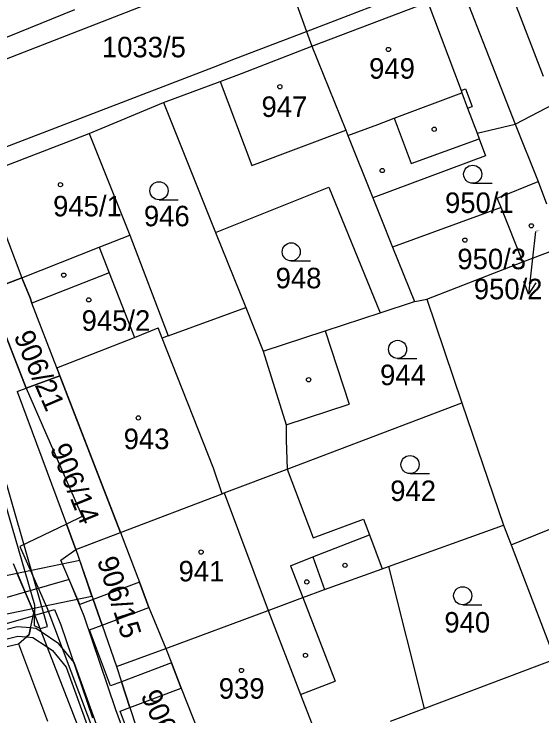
# Model space of a CAD drawing. Extents: x -785744 to -782822, y -1067550 to -1063910.
# Drawn here: x -783724.9 to -783681.1, y -1065951.9 to -1065893.8 of the extents above; entities that cross this region are included whole.
import ezdxf

# ---------------------------------------------------------------- set-up
doc = ezdxf.new("R2010")
doc.units = 0
for name, color, linetype in [('Hranice parcel', 7, 'Continuous'), ('Parcelní čísla', 7, 'Continuous'), ('Pop_ČP_popisy', 7, 'Continuous'), ('Vnitřní kresba', 7, 'Continuous'), ('Věcná břemena k části', 7, 'Continuous'), ('Značky budov', 7, 'Continuous'), ('Značky kultur', 7, 'Continuous')]:
    doc.layers.add(name, color=color, linetype=linetype)

msp = doc.modelspace()

# ---------------------------------------------------------------- linework, layer by layer
at = {"layer": 'Hranice parcel'}
for p, q in [((-783697.22, -1065903.85), (-783695.16, -1065908.99)), ((-783686.35, -1065904.11), (-783685.82, -1065905.52)), ((-783685.82, -1065905.52), (-783695.16, -1065908.99)), ((-783695.16, -1065908.99), (-783694.49, -1065910.65)), ((-783684.52, -1065909.81), (-783684.84, -1065909.02)), ((-783684.52, -1065909.81), (-783693.52, -1065913.08)), ((-783682.72, -1065914.32), (-783684.52, -1065909.81)), ((-783694.49, -1065910.65), (-783693.52, -1065913.08)), ((-783693.52, -1065913.08), (-783691.71, -1065917.59))]:
    msp.add_line(p, q, dxfattribs=at)
for points in [[(-783702.05, -1065891.29), (-783700.64, -1065895.21)], [(-783687.72, -1065891.7), (-783683.35, -1065902.9)], [(-783700.2, -1065896.43), (-783690.59, -1065892.78)], [(-783731.23, -1065897.99), (-783728.45, -1065896.87), (-783726.33, -1065896.02), (-783719.84, -1065893.4)], [(-783700.64, -1065895.21), (-783700.2, -1065896.43)], [(-783683.35, -1065902.9), (-783668.69, -1065895.24)], [(-783707.8, -1065899.37), (-783706.04, -1065898.69), (-783700.2, -1065896.43)], [(-783700.2, -1065896.43), (-783697.39, -1065903.4)], [(-783712.48, -1065901.1), (-783707.8, -1065899.37)], [(-783718.64, -1065903.66), (-783712.48, -1065901.1)], [(-783712.48, -1065901.1), (-783708.17, -1065911.87)], [(-783686.52, -1065903.65), (-783683.35, -1065902.9)], [(-783683.35, -1065902.9), (-783681.45, -1065907.66)], [(-783727.48, -1065907.06), (-783718.64, -1065903.66)], [(-783718.64, -1065903.66), (-783715.29, -1065912.11)], [(-783697.39, -1065903.4), (-783697.22, -1065903.85)], [(-783686.52, -1065903.65), (-783686.35, -1065904.11)], [(-783727.48, -1065907.06), (-783724.21, -1065915.62)], [(-783684.84, -1065909.02), (-783681.45, -1065907.66)], [(-783681.45, -1065907.66), (-783680.78, -1065909.5)], [(-783708.17, -1065911.87), (-783698.8, -1065908.12)], [(-783698.8, -1065908.12), (-783694.55, -1065918.52)], [(-783708.17, -1065911.87), (-783705.68, -1065918.09)], [(-783715.29, -1065912.11), (-783712.11, -1065920.45)], [(-783682.72, -1065914.32), (-783679.31, -1065913.02)], [(-783690.68, -1065917.41), (-783682.72, -1065914.32)], [(-783716.98, -1065915.22), (-783723.38, -1065917.73)], [(-783716.98, -1065915.22), (-783714.89, -1065920.57)], [(-783725.87, -1065916.27), (-783724.21, -1065915.62)], [(-783724.21, -1065915.62), (-783723.54, -1065917.3)], [(-783723.54, -1065917.3), (-783723.38, -1065917.73)], [(-783694.55, -1065918.52), (-783691.71, -1065917.59)], [(-783691.71, -1065917.59), (-783691.37, -1065917.53)], [(-783691.37, -1065917.53), (-783690.68, -1065917.41)], [(-783690.68, -1065917.41), (-783687.79, -1065925.98)], [(-783721.31, -1065923.09), (-783723.38, -1065917.73)], [(-783712.11, -1065920.45), (-783705.68, -1065918.09)], [(-783705.68, -1065918.09), (-783704.24, -1065921.71)], [(-783723.87, -1065924.78), (-783726.28, -1065918.6)], [(-783699.11, -1065920.02), (-783694.55, -1065918.52)], [(-783714.89, -1065920.57), (-783712.92, -1065919.77)], [(-783712.59, -1065920.63), (-783712.92, -1065919.77)], [(-783721.31, -1065923.09), (-783714.89, -1065920.57)], [(-783712.11, -1065920.45), (-783712.59, -1065920.63)], [(-783704.24, -1065921.71), (-783699.11, -1065920.02)], [(-783699.11, -1065920.02), (-783697.11, -1065926.09)], [(-783721.31, -1065923.09), (-783721.06, -1065923.75)], [(-783723.87, -1065924.78), (-783721.06, -1065923.75)], [(-783721.06, -1065923.75), (-783716.06, -1065936.74)], [(-783724.6, -1065925.05), (-783723.87, -1065924.78)], [(-783724.6, -1065925.05), (-783720.53, -1065936.05), (-783719.75, -1065938.15)], [(-783702.34, -1065927.81), (-783697.11, -1065926.09)], [(-783702.24, -1065931.48), (-783687.79, -1065925.98)], [(-783687.79, -1065925.98), (-783684.33, -1065936.13)], [(-783683.7, -1065937.77), (-783656.3, -1065926.66)], [(-783702.34, -1065927.81), (-783702.33, -1065929.09)], [(-783702.33, -1065929.09), (-783702.24, -1065931.48)], [(-783707.46, -1065933.46), (-783702.24, -1065931.48)], [(-783702.24, -1065931.48), (-783700.08, -1065937.19)], [(-783716.06, -1065936.74), (-783707.64, -1065933.53)], [(-783707.64, -1065933.53), (-783707.46, -1065933.46)], [(-783700.08, -1065937.19), (-783695.93, -1065935.63)], [(-783695.93, -1065935.63), (-783695.44, -1065936.92)], [(-783693.85, -1065939.56), (-783684.33, -1065936.13)], [(-783684.33, -1065936.13), (-783683.7, -1065937.77)], [(-783719.75, -1065938.15), (-783716.06, -1065936.74)], [(-783716.06, -1065936.74), (-783714.48, -1065940.84), (-783713.69, -1065942.95), (-783712.3, -1065946.36)], [(-783695.44, -1065936.92), (-783694.38, -1065939.75)], [(-783683.7, -1065937.77), (-783680.07, -1065947.23)], [(-783719.75, -1065938.15), (-783718.32, -1065942.28), (-783717.58, -1065944.41), (-783716.39, -1065947.84)], [(-783724.95, -1065939.31), (-783723.22, -1065943.39)], [(-783699.16, -1065941.47), (-783694.38, -1065939.75)], [(-783694.38, -1065939.75), (-783693.85, -1065939.56)], [(-783693.85, -1065939.56), (-783690.9, -1065951.32)], [(-783700.95, -1065942.12), (-783699.16, -1065941.47)], [(-783703.81, -1065943.19), (-783700.95, -1065942.12)], [(-783712.3, -1065946.36), (-783703.81, -1065943.19)], [(-783723.6, -1065945.18), (-783723.22, -1065943.39)], [(-783724.49, -1065945.96), (-783723.6, -1065945.18)], [(-783732.74, -1065947.9), (-783724.49, -1065945.96)], [(-783724.49, -1065945.96), (-783722.1, -1065952.36)], [(-783716.39, -1065947.84), (-783712.3, -1065946.36)], [(-783712.3, -1065946.36), (-783711.83, -1065947.54), (-783711.03, -1065949.65), (-783708.69, -1065955.58)], [(-783690.9, -1065951.32), (-783680.07, -1065947.23)], [(-783716.39, -1065947.84), (-783715.98, -1065949.1), (-783715.28, -1065951.25), (-783712.58, -1065959.51)], [(-783693.7, -1065952.38), (-783690.9, -1065951.32)]]:
    msp.add_lwpolyline(points, dxfattribs=at)
at = {"layer": 'Pop_ČP_popisy'}
msp.add_line((-783681.93, -1065914), (-783682.269, -1065916.981), dxfattribs=at)
for points in [[(-783681.68, -1065911.79), (-783681.93, -1065914)], [(-783681.659, -1065916.044), (-783682.269, -1065916.981), (-783682.653, -1065915.931)]]:
    msp.add_lwpolyline(points, dxfattribs=at)
at = {"layer": 'Vnitřní kresba'}
for p, q in [((-783691.98, -1065906.15), (-783686.35, -1065904.11)), ((-783692.4, -1065905.04), (-783691.98, -1065906.15))]:
    msp.add_line(p, q, dxfattribs=at)
for points in [[(-783732.12, -1065900.04), (-783702.98, -1065888.7)], [(-783700.64, -1065895.21), (-783691, -1065891.5), (-783688.98, -1065890.73), (-783688.23, -1065890.44)], [(-783684.29, -1065890.44), (-783681.05, -1065898.92)], [(-783690.59, -1065892.78), (-783687.84, -1065900.11)], [(-783728.01, -1065905.73), (-783708.35, -1065898.17), (-783706.52, -1065897.47), (-783700.64, -1065895.21)], [(-783707.8, -1065899.37), (-783705.18, -1065906.32)], [(-783687.84, -1065900.11), (-783687.47, -1065899.97)], [(-783687.84, -1065900.11), (-783687.77, -1065900.31)], [(-783687.47, -1065899.97), (-783686.92, -1065901.43)], [(-783693.38, -1065902.41), (-783687.77, -1065900.31)], [(-783687.77, -1065900.31), (-783687.3, -1065901.57)], [(-783687.3, -1065901.57), (-783686.92, -1065901.43)], [(-783687.3, -1065901.57), (-783686.52, -1065903.65)], [(-783694.75, -1065902.92), (-783693.38, -1065902.41)], [(-783693.38, -1065902.41), (-783692.4, -1065905.04)], [(-783697.22, -1065903.85), (-783694.75, -1065902.92)], [(-783705.18, -1065906.32), (-783697.39, -1065903.4)], [(-783717.81, -1065913.1), (-783715.29, -1065912.11)], [(-783724.21, -1065915.62), (-783717.81, -1065913.1)], [(-783717.81, -1065913.1), (-783716.98, -1065915.22)], [(-783707.64, -1065933.53), (-783708.34, -1065931.41), (-783712.59, -1065920.63)], [(-783704.24, -1065921.71), (-783702.34, -1065927.81)], [(-783707.46, -1065933.46), (-783703.81, -1065943.19)], [(-783700.12, -1065938.76), (-783695.44, -1065936.92)], [(-783701.98, -1065939.5), (-783700.12, -1065938.76)], [(-783700.12, -1065938.76), (-783699.16, -1065941.47)], [(-783701.98, -1065939.5), (-783700.95, -1065942.12)], [(-783700.95, -1065942.12), (-783698.27, -1065949.06)], [(-783703.81, -1065943.19), (-783701.14, -1065950.17)], [(-783723.22, -1065943.39), (-783719.06, -1065954.15)], [(-783701.14, -1065950.17), (-783698.27, -1065949.06)], [(-783701.14, -1065950.17), (-783700.24, -1065952.51)]]:
    msp.add_lwpolyline(points, dxfattribs=at)
at = {"layer": 'Věcná břemena k části'}
for points in [[(-783724.21, -1065915.62), (-783725.87, -1065916.27)], [(-783723.54, -1065917.3), (-783724.21, -1065915.62)], [(-783723.38, -1065917.73), (-783723.54, -1065917.3)], [(-783721.31, -1065923.09), (-783723.38, -1065917.73)], [(-783726.28, -1065918.6), (-783723.87, -1065924.78)], [(-783721.06, -1065923.75), (-783721.31, -1065923.09)], [(-783721.06, -1065923.75), (-783723.87, -1065924.78)], [(-783723.87, -1065924.78), (-783721.06, -1065923.75)], [(-783720, -1065926.54), (-783721.06, -1065923.75)], [(-783723.87, -1065924.78), (-783719.22, -1065935.42)], [(-783716.06, -1065936.74), (-783720, -1065926.54)], [(-783727.45, -1065928.07), (-783723.17, -1065942.74)], [(-783722.09, -1065944.53), (-783726.89, -1065927.87)], [(-783719.22, -1065935.42), (-783720.53, -1065936.05)], [(-783720.53, -1065936.05), (-783724.4, -1065937.9)], [(-783719.75, -1065938.15), (-783720.53, -1065936.05)], [(-783720.53, -1065936.05), (-783719.75, -1065938.15)], [(-783718.81, -1065937.79), (-783716.06, -1065936.74)], [(-783724.4, -1065937.9), (-783722.14, -1065942.94)], [(-783719.75, -1065938.15), (-783718.81, -1065937.79)], [(-783721, -1065939.04), (-783719.75, -1065938.15)], [(-783719.43, -1065939.07), (-783724.21, -1065940.06)], [(-783719.42, -1065942.7), (-783721, -1065939.04)], [(-783718.41, -1065942.01), (-783719.43, -1065939.07)], [(-783724.6, -1065940.14), (-783740.72, -1065943.49)], [(-783724.21, -1065940.06), (-783724.6, -1065940.14)], [(-783724.6, -1065940.14), (-783723.94, -1065941.69)], [(-783723.37, -1065943.04), (-783724.6, -1065940.14)], [(-783720.29, -1065940.64), (-783723.94, -1065941.69)], [(-783719.06, -1065943.68), (-783720.29, -1065940.64)], [(-783714.48, -1065940.84), (-783718.32, -1065942.28)], [(-783713.69, -1065942.95), (-783714.48, -1065940.84)], [(-783723.94, -1065941.69), (-783726.16, -1065942.32)], [(-783723.94, -1065941.69), (-783723.37, -1065943.04)], [(-783723.94, -1065941.69), (-783723.14, -1065943.59)], [(-783723.37, -1065943.04), (-783723.94, -1065941.69)], [(-783723.37, -1065943.04), (-783718.41, -1065942.01)], [(-783718.32, -1065942.28), (-783719.42, -1065942.7)], [(-783717.58, -1065944.41), (-783718.32, -1065942.28)], [(-783718.32, -1065942.28), (-783717.58, -1065944.41)], [(-783733.4, -1065945.11), (-783723.59, -1065943.08)], [(-783723.59, -1065943.08), (-783723.37, -1065943.04)], [(-783723.22, -1065943.39), (-783723.37, -1065943.04)], [(-783723.17, -1065942.74), (-783723.2, -1065944.45)], [(-783723.14, -1065943.59), (-783721.52, -1065943.13)], [(-783722.14, -1065942.94), (-783714.2, -1065964.06)], [(-783721.52, -1065943.13), (-783721, -1065944.4)], [(-783717.58, -1065944.41), (-783713.69, -1065942.95)], [(-783725.68, -1065944.32), (-783723.27, -1065943.63)], [(-783723.27, -1065943.63), (-783723.22, -1065943.39)], [(-783716.44, -1065951.42), (-783719.06, -1065943.68)], [(-783721, -1065944.4), (-783718.38, -1065952.1)], [(-783718.63, -1065944.81), (-783717.58, -1065944.41)], [(-783724.62, -1065944.56), (-783733.02, -1065946.7)], [(-783723.49, -1065944.65), (-783724.62, -1065944.56)], [(-783723.49, -1065944.65), (-783723.6, -1065945.18)], [(-783723.6, -1065945.18), (-783723.49, -1065944.65)], [(-783723.05, -1065944.68), (-783723.49, -1065944.65)], [(-783723.2, -1065944.45), (-783722.68, -1065944.68)], [(-783722.61, -1065944.98), (-783723.05, -1065944.68)], [(-783722.68, -1065944.68), (-783722.09, -1065944.53)], [(-783721.15, -1065945.96), (-783722.61, -1065944.98)], [(-783716.88, -1065949.44), (-783718.63, -1065944.81)], [(-783732.85, -1065947.43), (-783724.56, -1065945.32)], [(-783724.56, -1065945.32), (-783723.83, -1065945.38)], [(-783723.6, -1065945.18), (-783723.83, -1065945.38)], [(-783723.83, -1065945.38), (-783723.6, -1065945.18)], [(-783723.83, -1065945.38), (-783723.3, -1065945.43)], [(-783723.3, -1065945.43), (-783722.13, -1065946.21)], [(-783719.9, -1065947.51), (-783721.15, -1065945.96)], [(-783722.13, -1065946.21), (-783721.67, -1065946.52)], [(-783721.67, -1065946.52), (-783720.56, -1065947.89)], [(-783720.56, -1065947.89), (-783718.12, -1065954.6)], [(-783717.42, -1065954.34), (-783719.9, -1065947.51)], [(-783711.83, -1065947.54), (-783715.98, -1065949.1)], [(-783711.03, -1065949.65), (-783711.83, -1065947.54)], [(-783715.98, -1065949.1), (-783716.88, -1065949.44)], [(-783715.98, -1065949.1), (-783715.28, -1065951.25)], [(-783715.28, -1065951.25), (-783715.98, -1065949.1)], [(-783715.28, -1065951.25), (-783711.03, -1065949.65)], [(-783713.06, -1065960.57), (-783716.44, -1065951.42)], [(-783716.09, -1065951.55), (-783715.28, -1065951.25)], [(-783711.66, -1065963.33), (-783716.09, -1065951.55)]]:
    msp.add_lwpolyline(points, dxfattribs=at)
at = {"layer": 'Značky budov'}
for centre in [(-783693.86, -1065896.71), (-783702.85, -1065899.8), (-783690.07, -1065903.32), (-783694.37, -1065906.74), (-783721.02, -1065907.91), (-783682.02, -1065911.32), (-783687.53, -1065912.51), (-783720.75, -1065915.41), (-783718.68, -1065917.46), (-783700.47, -1065924.08), (-783714.57, -1065927.24), (-783709.37, -1065938.36), (-783697.46, -1065939.46), (-783700.62, -1065940.83), (-783700.73, -1065946.92), (-783706.03, -1065948.17)]:
    msp.add_circle(centre, 0.175, dxfattribs=at)
at = {"layer": 'Značky kultur'}
for p, q in [((-783686.88, -1065907.8), (-783685.28, -1065907.8)), ((-783712.86, -1065909.17), (-783711.26, -1065909.17)), ((-783701.91, -1065914.23), (-783700.31, -1065914.23)), ((-783693.1, -1065922.31), (-783691.5, -1065922.31)), ((-783692.07, -1065931.86), (-783690.47, -1065931.86)), ((-783687.71, -1065942.73), (-783686.11, -1065942.73))]:
    msp.add_line(p, q, dxfattribs=at)
for centre in [(-783686.88, -1065907.05), (-783712.86, -1065908.42), (-783701.91, -1065913.48), (-783693.1, -1065921.56), (-783692.07, -1065931.11), (-783687.71, -1065941.98)]:
    msp.add_circle(centre, 0.75, dxfattribs=at)

# ---------------------------------------------------------------- texts
at = {"layer": 'Parcelní čísla'}
for s, height, p in [('1033/5', 1.7, (-783717.59, -1065897.36)), ('949', 1.7, (-783695.46, -1065899.13)), ('947', 1.7, (-783704.37, -1065902.3)), ('945/1', 1.7, (-783721.63, -1065910.54)), ('950/1', 1.7, (-783689.17, -1065910.26)), ('946', 1.7, (-783714.11, -1065911.36)), ('950/2', 0.1, (-783681.68, -1065911.79)), ('950/3', 1.7, (-783688.15, -1065914.92)), ('948', 1.7, (-783703.2, -1065916.5)), ('945/2', 1.7, (-783719.27, -1065920.02)), ('944', 1.7, (-783694.55, -1065924.53)), ('943', 1.7, (-783715.79, -1065929.83)), ('942', 1.7, (-783693.71, -1065934.13)), ('941', 1.7, (-783711.24, -1065940.79)), ('940', 1.7, (-783689.23, -1065945.03)), ('939', 1.7, (-783707.91, -1065950.51))]:
    msp.add_text(s, height=height, dxfattribs=at).set_placement(p)
for s, rotation, p in [('906/21', 293.23197, (-783724.92, -1065920.44)), ('906/14', 292.01814, (-783721.92, -1065929.76)), ('906/15', 287.74467, (-783718.01, -1065939.03)), ('906/16', 294.41619, (-783714.41, -1065950.24))]:
    msp.add_text(s, height=1.7, rotation=rotation, dxfattribs=at).set_placement(p)
at = {"layer": 'Pop_ČP_popisy'}
msp.add_text('950/2', height=1.7, dxfattribs=at).set_placement((-783686.788, -1065917.41))

doc.saveas('drawing.dxf')
